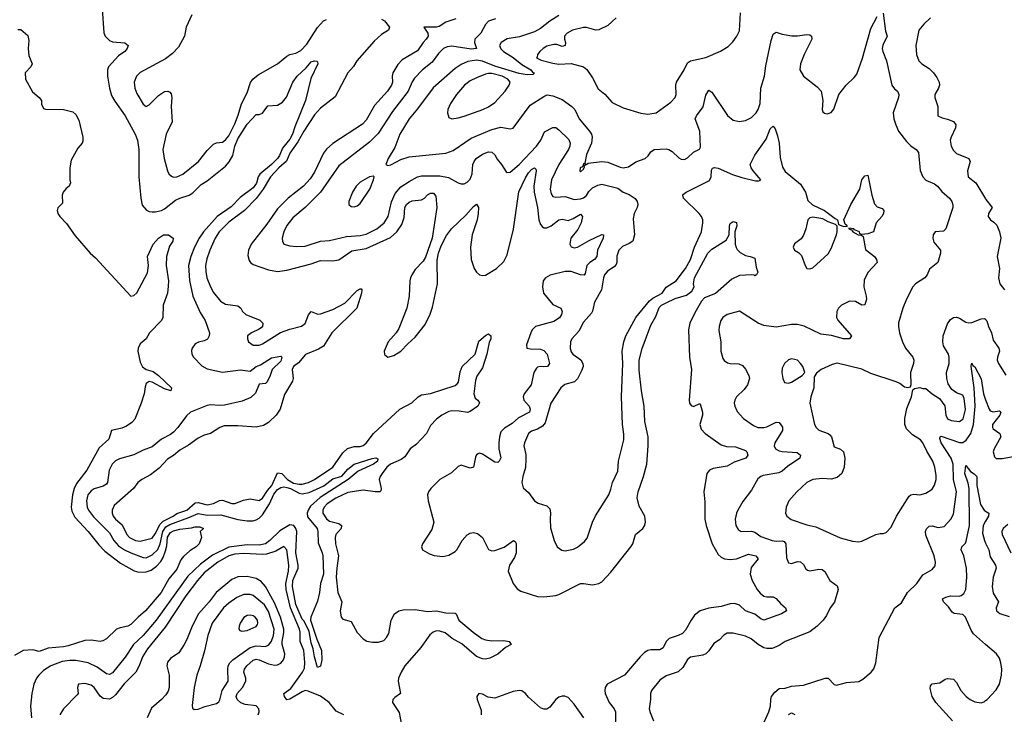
# Model space of a CAD drawing. Header units: inches. Extents: x 1682530 to 1839546, y 640742 to 791647.
# Tile 295 of 656: x 1723683 to 1730122, y 714234 to 718779. Entities that reach past the tile are written whole.
import ezdxf

# ---------------------------------------------------------------- set-up
doc = ezdxf.new("R2010")
doc.units = ezdxf.units.IN
doc.header["$MEASUREMENT"] = 0
doc.layers.add('B7721', color=7, linetype='Continuous')
doc.layers.add('B7731', color=7, linetype='Continuous')

msp = doc.modelspace()

# ---------------------------------------------------------------- linework, layer by layer
at = {"layer": 'B7721', "color": 5}
for points, elevation in [([(1724222.3, 718850), (1724232.4, 718692.4), (1724242.4, 718670), (1724270, 718643.1), (1724290, 718634), (1724370, 718626.3), (1724392.6, 718610), (1724386.3, 718590), (1724370, 718571.2), (1724330, 718542.6), (1724263, 718470), (1724257.1, 718450), (1724256.5, 718410), (1724270.2, 718330), (1724283.5, 718283.5), (1724304.8, 718244.8), (1724372.6, 718150), (1724437.3, 718030), (1724452.9, 717990), (1724463.2, 717930), (1724462.9, 717750), (1724475, 717610), (1724485, 717565), (1724512.1, 717532.1), (1724530, 717523.6), (1724550, 717520.7), (1724570, 717520.7), (1724610, 717530.2), (1724630, 717540.7), (1724702.2, 717597.8), (1724730, 717611.3), (1724791, 717630), (1724815, 717645), (1724870, 717700.7), (1724910, 717724.5), (1725030, 717820.9), (1725052.2, 717847.8), (1725076.2, 717890), (1725090, 717950.2), (1725110, 717999.7), (1725170, 718094.3), (1725230, 718158), (1725250, 718158), (1725270, 718166.8), (1725306.2, 718213.8), (1725370, 718220.3), (1725401.6, 718238.4), (1725428, 718272), (1725470, 718370.6), (1725497.6, 718410), (1725557, 718463), (1725590, 718503.1), (1725610.4, 718510.4), (1725627.1, 718507.1), (1725630, 718502), (1725632.2, 718490), (1725587, 718393), (1725552.1, 718250), (1725482.1, 718077.9), (1725467.8, 718030), (1725450, 717996), (1725401.5, 717938.5), (1725382.3, 717890), (1725368.3, 717870), (1725330.1, 717830), (1725252.9, 717767.1), (1725242.6, 717750), (1725231.2, 717708.8), (1725210, 717678.2), (1725125.7, 717614.3), (1725065.1, 717554.9), (1724973.8, 717490), (1724885.4, 717390), (1724857.7, 717350), (1724826.4, 717290), (1724802.6, 717230), (1724787.1, 717170), (1724792.7, 717072.7), (1724816, 716970), (1724862.7, 716862.7), (1724896.9, 716810), (1724923.5, 716730), (1724922.2, 716710), (1724911.1, 716688.9), (1724890, 716676.5), (1724851.7, 716668.3), (1724830, 716656.8), (1724810.3, 716630), (1724806.3, 716613.7), (1724809, 716590), (1724819.5, 716570), (1724874.7, 716514.7), (1724910, 716494), (1725010, 716471.8), (1725128.2, 716488.2), (1725190, 716478.9), (1725229.7, 716510), (1725258.9, 716521.1), (1725330, 716566), (1725390, 716576.9), (1725398, 716570), (1725390, 716543.8), (1725333.4, 716490), (1725322.2, 716450), (1725301.7, 716410), (1725290, 716397.4), (1725250, 716392.7), (1725225.9, 716334.1), (1725194.1, 716305.9), (1725137.9, 716282.1), (1725022.6, 716257.4), (1724990, 716253.9), (1724930, 716258.5), (1724910, 716253.8), (1724800.3, 716210), (1724773.5, 716186.5), (1724718.3, 716110), (1724690, 716079.2), (1724670, 716063.7), (1724610, 716033.7), (1724550, 715984.5), (1724490, 715962.2), (1724430, 715932.1), (1724334.8, 715905.2), (1724308.8, 715891.2), (1724288.1, 715870), (1724268.8, 715830), (1724256.4, 715750), (1724250, 715738.7), (1724230, 715726.9), (1724170.1, 715709.9), (1724150, 715694.8), (1724128.7, 715670), (1724119.2, 715630), (1724125.3, 715590), (1724133.5, 715570), (1724164.8, 715524.8), (1724270, 715421.2), (1724298.8, 715370), (1724330, 715336.5), (1724369.3, 715309.3), (1724410, 715290.9), (1724490, 715259.9), (1724510, 715257.8), (1724550, 715276.2), (1724587.1, 715312.9), (1724601, 715350), (1724618.8, 715430), (1724639.9, 715460.1), (1724664, 715476), (1724790, 715520.3), (1724850, 715546.4), (1724910, 715536.9), (1724999.1, 715539.1), (1725109.1, 715509.1), (1725170, 715499.3), (1725210, 715499.5), (1725230, 715505.8), (1725250, 715517), (1725270, 715538.2), (1725315.9, 715610), (1725345, 715675), (1725370, 715704.1), (1725390, 715717.6), (1725410, 715721.1), (1725430, 715718.3), (1725454.2, 715710), (1725510, 715679.7), (1725530, 715675.6), (1725576.1, 715683.9), (1725671.5, 715728.5), (1725730, 715774.3), (1725790, 715791.7), (1725830, 715837.4), (1725870, 715870.7), (1725987.4, 715907.4), (1726011.3, 715911.3), (1726025.4, 715905.4), (1726022.6, 715890), (1725996.9, 715870), (1725896.1, 715823.9), (1725831.9, 715770), (1725647.6, 715652.4), (1725585, 715595), (1725568.9, 715570), (1725562.3, 715550), (1725566.2, 715526.2), (1725627.5, 715450), (1725632.9, 715430), (1725635.4, 715355.4), (1725662.1, 715290), (1725666.1, 715270), (1725670.9, 715150), (1725650.1, 715090), (1725643.6, 715030), (1725630, 714974), (1725588, 714870), (1725584.9, 714850), (1725626.1, 714726.1), (1725657.6, 714650), (1725659.5, 714590), (1725650, 714549.3), (1725630, 714540.9), (1725610, 714609), (1725603, 714663), (1725590, 714702), (1725575.7, 714775.7), (1725543.2, 714843.2), (1725530, 714857.1), (1725488.2, 714951.8), (1725466.3, 715070), (1725470.4, 715110), (1725503.9, 715190), (1725505.3, 715210), (1725489.7, 715290), (1725494.6, 715430), (1725489.4, 715450), (1725475, 715470), (1725450, 715474.3), (1725385.3, 715434.7), (1725319.9, 715370), (1725290, 715349.3), (1725250, 715340.7), (1725170, 715341.4), (1725050, 715326.9), (1724944.2, 715275.8), (1724864.8, 715215.2), (1724783.5, 715136.5), (1724574.8, 714850), (1724489.7, 714750.3), (1724426.3, 714690), (1724372.3, 714607.7), (1724290, 714504.5), (1724270, 714494.8), (1724250, 714498.2), (1724190, 714543), (1724130, 714569.9), (1724050, 714584.6), (1724010, 714586.7), (1723961.7, 714578.3), (1723886.7, 714550), (1723839.4, 714520.6), (1723808, 714490), (1723792.3, 714470), (1723776.5, 714430), (1723763.1, 714370), (1723753.2, 714286.8), (1723759.8, 714210)], 460), ([(1724809.2, 718810), (1724771.5, 718730), (1724761.8, 718670), (1724721.6, 718598.4), (1724682.5, 718557.5), (1724637.5, 718522.5), (1724470, 718433.5), (1724447.7, 718410), (1724431.5, 718370), (1724435.2, 718330), (1724450, 718296.3), (1724490, 718226.4), (1724510, 718210.5), (1724530, 718220.4), (1724590, 718281.6), (1724630, 718308), (1724652, 718310), (1724665.2, 718305.2), (1724673.5, 718293.5), (1724678.7, 718270), (1724673.6, 718210), (1724679.7, 718110), (1724640.2, 718030), (1724619.1, 717930), (1724628.3, 717870), (1724649.2, 717789.2), (1724657.6, 717770), (1724674.9, 717754.9), (1724690, 717749.1), (1724710, 717750.2), (1724750, 717768.1), (1724852.9, 717850), (1724910, 717923.2), (1724950, 717964), (1724970, 717973.1), (1725010, 717976.9), (1725030, 717993.2), (1725050, 718018), (1725090, 718097.6), (1725112.9, 718152.9), (1725132.8, 718227.2), (1725170, 718300.2), (1725193.3, 718366.7), (1725208.8, 718390), (1725242.2, 718417.8), (1725369.9, 718490), (1725430, 718539.4), (1725450, 718551.1), (1725490, 718558.8), (1725522.6, 718577.4), (1725560.7, 718619.3), (1725630, 718728.5), (1725670, 718770.1), (1725690, 718779.3)], 480), ([(1727210, 718806.9), (1727150, 718768.6), (1727090, 718720.8), (1727050, 718698.6), (1726952.8, 718667.2), (1726870, 718653), (1726831.3, 718630), (1726820.9, 718610), (1726830, 718586.9), (1726846.9, 718570), (1726910, 718530.7), (1726966, 718486), (1727025.4, 718450), (1727036, 718436), (1727047.4, 718430), (1727039.6, 718420.4), (1727002, 718418), (1726950, 718426.3), (1726790, 718475.2), (1726710, 718507.9), (1726670, 718513.9), (1726614.1, 718505.9), (1726570, 718485.7), (1726530, 718460.2), (1726386.3, 718333.7), (1726284.8, 718195.2), (1726230.2, 718130), (1726170, 718029.7), (1726137.4, 717942.6), (1726093, 717870), (1726078, 717830), (1726090, 717825.5), (1726110, 717828.7), (1726176.5, 717863.5), (1726230, 717880.2), (1726470, 717904.4), (1726517, 717923), (1726636.6, 718003.4), (1726770, 718059.8), (1726830, 718074.7), (1726890, 718064.2), (1726910, 718068.2), (1727021.7, 718218.3), (1727110, 718276), (1727133.3, 718286.7), (1727170, 718281.2), (1727230, 718255.6), (1727294.2, 718210), (1727312.8, 718190), (1727342.3, 718130), (1727410, 718050.2), (1727422.1, 718030), (1727427.2, 718010), (1727422.6, 717970), (1727390, 717897), (1727379.9, 717840.1), (1727370, 717833.2), (1727364, 717816), (1727348.8, 717810), (1727345.5, 717790), (1727350, 717784), (1727370, 717801), (1727376.5, 717816.5), (1727374.6, 717825.4), (1727386, 717830), (1727382, 717838), (1727390, 717831), (1727401.1, 717838.9), (1727489.9, 717850.1), (1727530, 717846), (1727610, 717812.8), (1727630, 717810.2), (1727663.6, 717816.4), (1727711.9, 717848.1), (1727773, 717870), (1727793, 717887), (1727810, 717913.7), (1727831.6, 717928.4), (1727910, 717933.6), (1727929.2, 717929.2), (1727950, 717915.8), (1727993.9, 717873.9), (1728010, 717865.3), (1728030, 717864.2), (1728050, 717874), (1728090, 717911.8), (1728128.3, 717931.7), (1728135.5, 717944.5), (1728132.1, 718050), (1728101.5, 718130), (1728108.7, 718150), (1728151.8, 718208.2), (1728170, 718284), (1728190, 718316.4), (1728210, 718304.2), (1728312.4, 718152.4), (1728350, 718120.2), (1728390, 718112.9), (1728430, 718119.6), (1728470, 718139.6), (1728499.8, 718170), (1728512.7, 718190), (1728526.4, 718230), (1728530.4, 718330), (1728554, 718410), (1728562.5, 718477.5), (1728596.6, 718643.4), (1728610, 718684), (1728630, 718697.1), (1728670, 718683.7), (1728733.3, 718673.3), (1728770, 718671.8), (1728830, 718681.1), (1728850, 718678.4), (1728862, 718670), (1728864.2, 718650), (1728814, 718550), (1728790.3, 718490), (1728784.9, 718450), (1728808, 718410), (1728898.8, 718338.8), (1728923.7, 718310), (1728935.8, 718250), (1728931, 718190), (1728936, 718176), (1728946, 718166), (1728962.8, 718162.8), (1728990, 718171), (1729006.8, 718193.2), (1729041.1, 718290), (1729088.4, 718350), (1729140.4, 718399.6), (1729156.9, 718423.1), (1729193.9, 718526.1), (1729250, 718720.4), (1729290, 718799.1)], 560), ([(1727583.2, 718790), (1727530, 718740.5), (1727470, 718712.2), (1727450, 718710.7), (1727390, 718726.8), (1727370, 718727.7), (1727299.1, 718710), (1727263.1, 718690), (1727246.7, 718670), (1727245.5, 718650), (1727252, 718630), (1727250, 718609.6), (1727230, 718603.5), (1727195.1, 718615.1), (1727175.7, 718615.7), (1727130, 718604.2), (1727105.6, 718590), (1727084.4, 718570), (1727070.3, 718550), (1727067.3, 718532.7), (1727062, 718530), (1727094, 718514), (1727170, 718493.6), (1727210, 718488), (1727290, 718491), (1727370.9, 718470.9), (1727392.5, 718452.5), (1727430, 718397), (1727466.3, 718326.3), (1727510, 718290.2), (1727557.7, 718237.7), (1727630, 718200.9), (1727745.8, 718165.8), (1727790, 718160.2), (1727846, 718170), (1727941.5, 718238.5), (1727969.6, 718270), (1727976, 718290), (1727974.4, 718350), (1727978.9, 718370), (1728028.4, 718450), (1728050, 718495.8), (1728070, 718510.2), (1728170, 718532.2), (1728266.9, 718573.1), (1728317, 718603), (1728347.4, 718632.6), (1728373.3, 718670), (1728390, 718706), (1728397.6, 718822.4)], 580), ([(1729330, 718822), (1729344.5, 718704.5), (1729355.5, 718670), (1729327.1, 718612.9), (1729324, 718590), (1729327.7, 718570), (1729351.4, 718510), (1729387.7, 718350), (1729405.2, 718325.2), (1729423, 718310), (1729431.8, 718290), (1729430, 718269.2), (1729395.8, 718170), (1729400.2, 718130), (1729413.2, 718090), (1729431.3, 718050), (1729481.7, 717981.7), (1729510, 717952.9), (1729544.9, 717930), (1729561.1, 717910), (1729572.3, 717792.3), (1729590.2, 717750.2), (1729610, 717728.9), (1729664.8, 717704.8), (1729684.4, 717690), (1729713.5, 717653.5), (1729764.2, 717610), (1729778, 717590), (1729786.3, 717566.3), (1729784.9, 717550), (1729740.3, 717410), (1729724.2, 717395.8), (1729670.4, 717389.6), (1729656.3, 717370), (1729654.9, 717350), (1729662.3, 717322.3), (1729706, 717270), (1729706, 717250), (1729686.8, 717190), (1729633.4, 717146.6), (1729618.3, 717110), (1729602.6, 717090), (1729540.8, 717050), (1729523.8, 717030), (1729482.3, 716950), (1729457.7, 716890), (1729430, 716794), (1729429.2, 716770), (1729436.2, 716730), (1729455.5, 716670), (1729476.9, 716630), (1729524.2, 716570), (1729530.4, 716550), (1729528.7, 716530), (1729508.4, 716470), (1729511.6, 716388.4), (1729506, 716374), (1729490.9, 716369.1), (1729470, 716374.5), (1729438.5, 716398.5), (1729415.1, 716410), (1729250, 716464.1), (1729190, 716492.4), (1729030, 716532), (1728996.7, 716523.3), (1728924.9, 716490), (1728893.7, 716466.3), (1728878, 716442), (1728875.8, 716370), (1728856.5, 716310), (1728850.3, 716270), (1728882, 716130), (1728892.2, 716110), (1728910, 716093.7), (1728970, 716071.3), (1728981.8, 716061.8), (1728992.9, 716050), (1729010, 715983), (1729050, 715968.7), (1729071.1, 715951.1), (1729079.6, 715910), (1729075.2, 715850), (1729059.2, 715810), (1729030, 715782.9), (1728990, 715773), (1728930, 715776.5), (1728870, 715770.8), (1728830, 715751.3), (1728765.3, 715690), (1728713.7, 715630), (1728696, 715590), (1728692, 715550), (1728699.5, 715530), (1728728.7, 715508.7), (1728830, 715472.9), (1728890, 715459.5), (1729048.8, 715388.8), (1729130, 715367), (1729170, 715362.6), (1729190, 715365.7), (1729282, 715410), (1729310, 715417.1), (1729330, 715416.3), (1729350, 715424), (1729382.3, 715457.7), (1729416.3, 715530), (1729499.2, 715660.8), (1729510, 715670.4), (1729530, 715673.4), (1729570, 715670.3), (1729610, 715679.6), (1729650, 715706.7), (1729666.2, 715733.8), (1729675.8, 715770), (1729676, 715796), (1729667.4, 715850), (1729654.2, 715890), (1729615.6, 715955.6), (1729590, 716009.6), (1729573.7, 716030), (1729522.4, 716062.4), (1729481.8, 716101.8), (1729471.1, 716130), (1729472.6, 716170), (1729485.3, 716234.7), (1729516, 716310), (1729523.1, 716356.9), (1729535.3, 716364.7), (1729570, 716371.3), (1729590, 716364.7), (1729610, 716364.7), (1729651.3, 716330), (1729699.5, 716299.5), (1729732.8, 716252.8), (1729740.7, 716190), (1729750, 716166.3), (1729774.9, 716154.9), (1729830, 716149.4), (1729853.6, 716166.4), (1729868, 716228), (1729860.2, 716300.2), (1729850, 716322), (1729810, 716337.7), (1729779, 716359), (1729755.8, 716395.8), (1729746.6, 716430), (1729743.5, 716470), (1729761.1, 716530), (1729762, 716570), (1729756.9, 716590), (1729725.3, 716645.3), (1729721.1, 716670), (1729722.4, 716710), (1729750.9, 716789.1), (1729770, 716816.2), (1729790, 716829.2), (1729810, 716832.6), (1729830, 716826), (1729870, 716799.6), (1729890, 716794.4), (1729910, 716796.9), (1729970, 716820.2), (1729990, 716823.1), (1729998.2, 716818.2), (1730000, 716816)], 560), ([(1726050, 718782.3), (1726067.8, 718770), (1726100.7, 718730), (1726095.5, 718710), (1726050, 718680.8), (1726002.1, 718637.9), (1725888.8, 718510), (1725866.7, 718473.3), (1725830, 718429.8), (1725747, 718273), (1725650, 718200.5), (1725610, 718155.9), (1725541.1, 718050), (1725501, 717979), (1725450, 717905.6), (1725427, 717853), (1725378.1, 717810), (1725324.2, 717750), (1725275.3, 717670), (1725230.5, 717609.5), (1725152.9, 717530), (1725050, 717454.7), (1724988.2, 717390), (1724961.3, 717350), (1724926.2, 717270), (1724906.1, 717213.9), (1724898.9, 717170), (1724900.1, 717130), (1724907.5, 717090), (1724930.2, 717030), (1724950, 716994), (1724997.4, 716937.4), (1725030, 716916.8), (1725110, 716906.7), (1725130, 716891.7), (1725140.7, 716870), (1725161.5, 716850), (1725253.3, 716813.3), (1725273.2, 716793.2), (1725270, 716768.4), (1725250, 716754), (1725198, 716730), (1725173.4, 716710), (1725173, 716690), (1725179.1, 716670), (1725209.2, 716649.2), (1725249.1, 716649.1), (1725270, 716656.9), (1725388.5, 716731.5), (1725450, 716753.5), (1725526.4, 716773.6), (1725549.4, 716790.6), (1725572.1, 716847.9), (1725590, 716868.9), (1725631.9, 716851.9), (1725650, 716853.7), (1725730, 716882), (1725810, 716924.4), (1725890, 717005.8), (1725910, 717018.3), (1725916.9, 717016.9), (1725921.3, 717010), (1725917.7, 716990), (1725887.1, 716890), (1725724.9, 716730), (1725670, 716643.4), (1725637.4, 716622.6), (1725552.6, 716587.4), (1725505.7, 716534.3), (1725474.7, 716510), (1725466.1, 716490), (1725471.5, 716430), (1725467, 716413), (1725413.9, 716326.1), (1725387.1, 716230), (1725360.2, 716190), (1725310, 716142.7), (1725277.6, 716122.4), (1725230, 716111.4), (1725110, 716120.2), (1725019.5, 716120.5), (1724990.9, 716109.1), (1724930.4, 716070), (1724890, 716061.1), (1724850, 716040.6), (1724786.1, 715993.9), (1724730, 715961.6), (1724690, 715926.6), (1724650, 715903.8), (1724595.4, 715844.6), (1724538.7, 715801.3), (1724481.6, 715770), (1724456.4, 715750), (1724427.9, 715712.1), (1724300.6, 715599.4), (1724287.2, 715570), (1724287.6, 715550), (1724294.5, 715530), (1724309.3, 715510), (1724354.1, 715474.1), (1724384, 715410), (1724402.2, 715390), (1724440.4, 715370), (1724470, 715366.9), (1724550, 715387.1), (1724570, 715414.2), (1724602.7, 715477.3), (1724621.6, 715498.4), (1724686.1, 715530), (1724711.6, 715548.4), (1724775.8, 715570), (1724830, 715616.9), (1724850, 715619.9), (1724910, 715604.7), (1724950, 715613.7), (1724990, 715632.7), (1725010, 715635.2), (1725070, 715612.8), (1725090, 715613.6), (1725146.1, 715633.9), (1725190, 715642.7), (1725250, 715633.4), (1725270, 715647.5), (1725302.9, 715697.1), (1725332.4, 715730), (1725370, 715813.8), (1725396.5, 715810), (1725433.9, 715770), (1725473.1, 715746.9), (1725510, 715738.8), (1725530, 715739.3), (1725571.5, 715750), (1725610, 715770.1), (1725730.2, 715849.8), (1725796.5, 715943.5), (1725826.8, 715973.2), (1725870, 715985.6), (1725910, 715986), (1725930, 715992.9), (1725950, 716007.7), (1725997.7, 716070), (1726169.1, 716230.9), (1726247.5, 716272.5), (1726290, 716311.7), (1726310, 716324), (1726370, 716331.8), (1726530, 716384.6), (1726544.8, 716395.2), (1726552.6, 716407.4), (1726564.7, 716475.3), (1726577.7, 716510), (1726662.3, 716590), (1726685.3, 716674.7), (1726730, 716712.2), (1726750, 716723), (1726764.9, 716710), (1726764.9, 716690), (1726754.4, 716665.6), (1726737.5, 716590), (1726710, 716501), (1726673.3, 716446.7), (1726662.9, 716417.1), (1726652.1, 716330), (1726662.7, 716302.7), (1726678.3, 716290), (1726690.8, 716270.8), (1726678.2, 716250), (1726630, 716213.8), (1726612.2, 716207.8), (1726557.7, 716217.7), (1726510, 716218.2), (1726490, 716214.1), (1726443.2, 716190), (1726410, 716164.3), (1726370, 716124.2), (1726343.9, 716070), (1726279, 716001), (1726236.3, 715970), (1726202.8, 715917.2), (1726178.8, 715901.2), (1726108.9, 715870), (1726085.2, 715850), (1726053.5, 715810), (1726040.4, 715790), (1726034.8, 715770), (1726046.4, 715710), (1726044.5, 715695.5), (1726038, 715690), (1726008.5, 715688.5), (1725930, 715700.8), (1725830, 715685.4), (1725750, 715648.3), (1725693.9, 715610), (1725674.4, 715590), (1725664.6, 715570), (1725665.7, 715550), (1725690, 715513.4), (1725710, 715496.8), (1725770, 715483), (1725788, 715470), (1725785.4, 715450), (1725751.5, 715410), (1725745.4, 715390), (1725749.5, 715350), (1725768.9, 715270), (1725757, 715190), (1725753.5, 715130), (1725763.3, 715030), (1725788.8, 714970), (1725779.8, 714910), (1725786, 714870), (1725796.2, 714856.2), (1725850, 714841.7), (1725890, 714768.5), (1725930, 714727.2), (1725953, 714713), (1725990, 714704.7), (1726030, 714705.6), (1726063.7, 714716.3), (1726082.9, 714737.1), (1726096.7, 714763.3), (1726112.8, 714850), (1726133.6, 714890), (1726162.3, 714910), (1726190, 714917.9), (1726270, 714918.7), (1726350, 714907.1), (1726410, 714911), (1726470, 714898.6), (1726530, 714896), (1726538.4, 714890), (1726554.9, 714850), (1726648, 714770), (1726705.5, 714730), (1726730, 714720.2), (1726770, 714713.4), (1726850, 714717.4), (1726884.7, 714710), (1726898, 714690), (1726861, 714670), (1726810, 714626), (1726758.4, 714601.6), (1726730, 714595.1), (1726710, 714595.8), (1726670, 714611.1), (1726575.5, 714695.5), (1726511.8, 714730), (1726466.1, 714766.1), (1726430, 714777.8), (1726410, 714778.8), (1726388, 714772), (1726366.2, 714753.8), (1726305.9, 714670), (1726202.8, 714550), (1726176.8, 714510), (1726160.7, 714470), (1726158.2, 714450), (1726173.2, 714370), (1726135.6, 714344.4), (1726122.8, 714330), (1726121.1, 714310), (1726164.5, 714244.5), (1726186.1, 714126.1)], 480), ([(1726534.9, 718785.1), (1726470, 718761.9), (1726425.6, 718734.4), (1726409.7, 718730.3), (1726327, 718730), (1726352.1, 718690), (1726353.4, 718670), (1726341.9, 718650), (1726322.1, 718630), (1726284.7, 718575.3), (1726184.9, 718515.1), (1726155.3, 718484.7), (1726123, 718430), (1726118.4, 718410), (1726120.8, 718370), (1726115.3, 718350), (1726088.1, 718311.9), (1726002.8, 718217.2), (1725950, 718120.3), (1725924.5, 718095.5), (1725731.5, 717968.5), (1725688.8, 717931.2), (1725670, 717906), (1725610, 717781), (1725583.8, 717736.2), (1725538.5, 717690), (1725437.8, 717610), (1725370, 717540.2), (1725300, 717440), (1725196.3, 717310), (1725178.5, 717270), (1725174.7, 717234.7), (1725183.6, 717203.6), (1725192.7, 717190), (1725210, 717177.5), (1725310, 717141.7), (1725370, 717131.1), (1725430, 717138.9), (1725590, 717181.6), (1725650, 717203.6), (1725730, 717200.4), (1725770, 717207.9), (1725854.8, 717265.2), (1725950, 717282.4), (1726107.3, 717352.7), (1726148.9, 717391.1), (1726182.2, 717437.8), (1726196.7, 717483.3), (1726201.9, 717550), (1726213.4, 717570), (1726230, 717585), (1726250, 717593.6), (1726310, 717599.2), (1726329.9, 717610.1), (1726350, 717632.1), (1726370, 717644.1), (1726390, 717642.6), (1726404.8, 717624.8), (1726410.7, 717549.3), (1726380.2, 717350), (1726336.3, 717223.7), (1726321, 717199), (1726270, 717143.1), (1726247, 717110), (1726238.8, 717090), (1726234, 717070), (1726230.3, 716970), (1726215.3, 716890), (1726162.3, 716757.7), (1726144.9, 716730), (1726093.4, 716670), (1726067.7, 716610), (1726068, 716588), (1726091, 716571), (1726130, 716582), (1726175.1, 716610), (1726221.5, 716658.5), (1726270, 716700.5), (1726335.2, 716784.8), (1726367.5, 716852.5), (1726382.2, 716897.8), (1726415.4, 717050), (1726413.9, 717206.1), (1726422, 717250), (1726440.3, 717299.7), (1726474.4, 717365.6), (1726506.6, 717410), (1726600.4, 717499.6), (1726650, 717556.9), (1726670, 717572.2), (1726684.2, 717550), (1726682.3, 717510), (1726675.1, 717470), (1726642.7, 717370), (1726630.2, 717290), (1726635.2, 717210), (1726655.3, 717150), (1726670, 717125.5), (1726690, 717108.4), (1726710, 717103.7), (1726730, 717107.6), (1726802.4, 717150), (1726850, 717196.4), (1726870, 717240.7), (1726912.7, 717407.3), (1726947.9, 717652.1), (1726990, 717743.5), (1727010, 717777.4), (1727030, 717797.4), (1727050, 717808.5), (1727059.5, 717799.5), (1727061.3, 717790), (1727045.1, 717690), (1727046.6, 717650), (1727068.4, 717550), (1727078.7, 717470), (1727090, 717438), (1727103.2, 717423.2), (1727110, 717417.6), (1727130, 717416.3), (1727159.3, 717430), (1727210, 717469.3), (1727230, 717473), (1727270, 717464.2), (1727302.8, 717477.2), (1727350, 717506.3), (1727363.6, 717490), (1727355.1, 717450), (1727334.3, 717405.7), (1727288.4, 717350), (1727280.6, 717310), (1727290, 717292), (1727310, 717286.3), (1727330, 717289.6), (1727406.9, 717333.1), (1727490, 717372.3), (1727501, 717370), (1727498.2, 717350), (1727460.8, 717270), (1727457.4, 717230), (1727441.2, 717210), (1727410.6, 717189.4), (1727391.9, 717170), (1727381.7, 717118.3), (1727373.8, 717106.2), (1727350, 717108.7), (1727290, 717129.9), (1727250, 717129.9), (1727152.4, 717107.6), (1727122.3, 717090), (1727107.1, 717070), (1727101.2, 717030), (1727109.1, 716990), (1727170, 716915.2), (1727222.7, 716890), (1727230.1, 716870.1), (1727226, 716850), (1727212.6, 716827.4), (1727175.8, 716804.2), (1727055.8, 716770), (1727035.2, 716750), (1727024.9, 716730), (1726997.4, 716650), (1727000.5, 716630), (1727023.9, 716623.9), (1727090, 716623.3), (1727110, 716615), (1727133.1, 716590), (1727148, 716530), (1727135.5, 716510), (1727110, 716506.9), (1727090, 716509.8), (1727070, 716505.1), (1727062.5, 716497.5), (1727046.4, 716470), (1727027.4, 716390), (1726981.4, 716330), (1726975.8, 716310), (1726980.9, 716290), (1727014.7, 716250), (1727022.5, 716230), (1727016.3, 716210), (1726946, 716174), (1726903.1, 716136.9), (1726853.4, 716106.6), (1726830, 716081.7), (1726820.6, 716050), (1726815.8, 716010), (1726816.4, 715970), (1726829.3, 715910.7), (1726819.7, 715890), (1726810, 715881.2), (1726790, 715883.2), (1726710, 715935.5), (1726690, 715941.7), (1726681.6, 715938.4), (1726670, 715931.5), (1726664, 715916), (1726650, 715849.7), (1726630, 715844.8), (1726570, 715863.5), (1726550, 715854.3), (1726507, 715813), (1726430, 715769.7), (1726371.7, 715710), (1726356.9, 715690), (1726349.1, 715670), (1726353.4, 715630), (1726391.8, 715490), (1726378, 715442), (1726317.3, 715350), (1726311, 715330), (1726318, 715310), (1726363.4, 715283.4), (1726393.2, 715273.2), (1726450, 715266.4), (1726490, 715274), (1726530, 715298), (1726541.1, 715310), (1726576.4, 715370), (1726610, 715407.9), (1726630, 715419.7), (1726650, 715424.2), (1726676.8, 715416.8), (1726710.8, 715390.8), (1726750, 715312.7), (1726770, 715302.8), (1726790, 715305.5), (1726852.3, 715327.7), (1726911.5, 715371.5), (1726923.6, 715363.6), (1726930.8, 715350.8), (1726929.4, 715290), (1726919.9, 715260.1), (1726886.5, 715210), (1726878.3, 715170), (1726910.4, 715090), (1726935.6, 715055.6), (1726960, 715040), (1727070, 715003.6), (1727110, 715002.2), (1727188.7, 715011.3), (1727210, 715018.3), (1727350, 715088.5), (1727370, 715090.2), (1727430, 715080.2), (1727470, 715090.2), (1727490, 715100.2), (1727550, 715162.8), (1727680.4, 715330), (1727693.7, 715350), (1727711.3, 715410), (1727758.7, 715450), (1727770, 715467.7), (1727774.8, 715490), (1727770.8, 715530), (1727735.3, 715595.3), (1727721.4, 715650), (1727727.7, 715690), (1727763.2, 715790), (1727783.6, 715870), (1727793.5, 715990), (1727793.4, 716050), (1727770.4, 716150), (1727767.5, 716250), (1727749.3, 716350), (1727734.4, 716485.6), (1727734, 716550), (1727753.4, 716626.6), (1727810, 716780.3), (1727843.7, 716836.3), (1727865.2, 716894.8), (1727880.1, 716910), (1727910, 716926.9), (1727970, 716954.3), (1728044.1, 716975.9), (1728078.6, 717001.4), (1728093.2, 717030), (1728089.1, 717050), (1728096.6, 717090), (1728183.8, 717250), (1728210, 717277.5), (1728304.3, 717335.7), (1728323.4, 717370), (1728324.2, 717430), (1728330, 717446), (1728350, 717457.1), (1728370, 717452.2), (1728372.8, 717430), (1728360.4, 717390), (1728362.4, 717310), (1728368.9, 717288.9), (1728375.2, 717275.2), (1728394.8, 717254.8), (1728430, 717236.6), (1728461, 717230), (1728490, 717217.1), (1728498.8, 717158.8), (1728510, 717126), (1728502, 717110), (1728490, 717102), (1728486.6, 717106.6), (1728468.5, 717108.5), (1728390, 717105), (1728339.8, 717080.2), (1728232.9, 716987.1), (1728161, 716959), (1728142.3, 716937.7), (1728098.5, 716861.5), (1728066.1, 716793.9), (1728057.1, 716750), (1728062.7, 716570), (1728077.1, 716490), (1728060.5, 716290), (1728063.8, 716270), (1728073.6, 716253.6), (1728090, 716248.3), (1728130, 716268.2), (1728136, 716256), (1728148.7, 716210), (1728149.4, 716190), (1728130.2, 716130), (1728140.1, 716100.1), (1728164.9, 716070), (1728270, 715995.9), (1728305.7, 715985.7), (1728363.8, 715983.8), (1728430, 715960.3), (1728438.9, 715950), (1728444.2, 715930), (1728432.7, 715910), (1728356.5, 715883.5), (1728310, 715857.7), (1728217.7, 715842.3), (1728193.7, 715830), (1728177.4, 715810), (1728156.9, 715690), (1728163.8, 715623.8), (1728163.4, 715510), (1728171.4, 715470), (1728210.9, 715350), (1728250, 715279.2), (1728270, 715261.4), (1728291.8, 715251.8), (1728330, 715246.7), (1728370, 715250.1), (1728450, 715280.8), (1728497.6, 715270), (1728513.1, 715250), (1728466.6, 715193.4), (1728460.2, 715150), (1728474.2, 715110), (1728506, 715050), (1728525.4, 715025.4), (1728550, 715007.3), (1728570, 715001.2), (1728610, 715001.6), (1728630, 714991.8), (1728658.1, 714958.1), (1728690.4, 714930), (1728697.3, 714910), (1728665.5, 714890), (1728550, 714849.1), (1728530, 714857.9), (1728490, 714888.7), (1728430.3, 714910.3), (1728390, 714946.9), (1728358.4, 714958.4), (1728330, 714956.4), (1728270, 714938.1), (1728190, 714928.2), (1728134, 714910), (1728097.1, 714882.9), (1728073.7, 714850), (1728036.9, 714783.1), (1728016.8, 714763.2), (1727990, 714749), (1727930, 714729.8), (1727911.3, 714710), (1727891.2, 714668.8), (1727870, 714654.4), (1727810, 714656.5), (1727790, 714650.6), (1727770, 714637.3), (1727740.7, 714610), (1727638, 714490), (1727524.9, 714430), (1727511.7, 714408.3), (1727508.8, 714390), (1727512.9, 714370), (1727539, 714310), (1727570.3, 714270), (1727578.9, 714250), (1727580.5, 714170)], 520), ([(1726795.1, 718784.9), (1726750, 718768.3), (1726730, 718748), (1726698.9, 718690), (1726658.9, 718650), (1726656.8, 718630), (1726670.2, 718589.8), (1726634.7, 718585.3), (1726510, 718604.8), (1726478.9, 718601.1), (1726454.9, 718590), (1726422.3, 718557.7), (1726380, 718500), (1726316.9, 718450), (1726264.3, 718395.7), (1726249, 718371), (1726223, 718310), (1726122, 718178), (1726026.7, 718033.3), (1725970, 717976.8), (1725770, 717821.8), (1725650.1, 717649.9), (1725550.1, 717549.9), (1725470, 717482.8), (1725430, 717431), (1725410.2, 717390), (1725400.2, 717350), (1725400.9, 717330), (1725410.2, 717310.2), (1725450, 717297.8), (1725493.6, 717293.6), (1725550, 717296.6), (1725650, 717328.7), (1725710, 717334.5), (1725820.8, 717359.2), (1725910, 717366.1), (1725950, 717376.1), (1726018.9, 717410), (1726067.4, 717450), (1726093.2, 717490), (1726113.6, 717586.4), (1726139.7, 717640.3), (1726174.6, 717685.4), (1726230, 717720.2), (1726285.1, 717750), (1726310, 717757.5), (1726430, 717756.6), (1726487, 717747), (1726551.7, 717711.7), (1726570, 717704.7), (1726590, 717705.4), (1726610, 717715), (1726630, 717736), (1726641.4, 717770), (1726647.5, 717830), (1726654.7, 717850), (1726669.1, 717870), (1726710, 717897.7), (1726750, 717912.9), (1726771.3, 717911.3), (1726790, 717894.3), (1726805.3, 717865.3), (1726834.7, 717830), (1726863.6, 717783.6), (1726870, 717778.4), (1726890, 717780.9), (1726950, 717830.1), (1727062.4, 717950), (1727091.3, 717990), (1727115.3, 718044.7), (1727170, 718072.9), (1727190, 718072.9), (1727210, 718058.9), (1727273.6, 717993.6), (1727283.8, 717970), (1727281.7, 717950), (1727272.5, 717930), (1727209, 717830), (1727161.7, 717730), (1727152.6, 717670), (1727159, 717639), (1727170, 717622.3), (1727190, 717618.2), (1727250, 717621.6), (1727310, 717602.5), (1727350, 717606.8), (1727370, 717613.9), (1727390, 717628.1), (1727405.9, 717654.1), (1727430, 717678.9), (1727463.7, 717696.3), (1727490, 717702), (1727595.8, 717675.8), (1727630, 717649.1), (1727670, 717634.2), (1727708.7, 717608.7), (1727721.6, 717590), (1727725.8, 717570), (1727722, 717550), (1727702.6, 717510), (1727695.1, 717475.1), (1727702.8, 717370), (1727692.2, 717330), (1727670, 717314.4), (1727626.1, 717293.9), (1727602.3, 717270), (1727587.8, 717232.2), (1727589, 717190), (1727583.3, 717176.7), (1727570, 717162.1), (1727526.3, 717133.7), (1727507.8, 717110), (1727500.5, 717090), (1727487.4, 717010), (1727442.3, 716930), (1727429.4, 716870.6), (1727422.7, 716857.3), (1727370, 716799.7), (1727338.7, 716741.3), (1727293.7, 716690), (1727285.3, 716670), (1727283.1, 716630), (1727290, 716605.5), (1727299.5, 716590), (1727351.9, 716551.9), (1727366.8, 716530), (1727367.4, 716510), (1727358, 716482), (1727331.1, 716428.9), (1727311.2, 716408.8), (1727247.9, 716392.1), (1727221.1, 716370), (1727157.4, 716270), (1727120, 716140), (1727101.6, 716118.4), (1727070, 716099.7), (1727030, 716086), (1727010.8, 716070), (1726984, 716010), (1726980.7, 715990), (1726993, 715933), (1726994.2, 715905.8), (1726990, 715848), (1726972.7, 715790), (1726968, 715750), (1726975.9, 715715.9), (1727010, 715684), (1727050.7, 715630), (1727074.6, 715614.6), (1727130, 715597.6), (1727150, 715577.3), (1727155.3, 715550), (1727152, 715510), (1727154.6, 715454.6), (1727178, 715370), (1727197.3, 715330), (1727227.5, 715307.5), (1727250, 715302.4), (1727304.9, 715315.1), (1727330, 715328.2), (1727376.1, 715363.9), (1727394.5, 715385.5), (1727428.2, 715490), (1727448.8, 715531.2), (1727535.1, 715670), (1727550, 715706), (1727558.9, 715750), (1727594.5, 715825.5), (1727598.3, 715890), (1727633.3, 716030), (1727633.4, 716066.6), (1727625, 716130), (1727619.4, 716310), (1727627.7, 716530), (1727623.4, 716610), (1727633.6, 716670), (1727647.4, 716710), (1727713.1, 716830), (1727801.5, 716938.5), (1727823.2, 716956.8), (1727884.1, 716990), (1727911.6, 717028.4), (1727977.2, 717070), (1728038.2, 717150), (1728069.8, 717210), (1728095.1, 717290), (1728141.8, 717390), (1728151.4, 717450), (1728150.6, 717470), (1728142, 717490), (1728127, 717510), (1728024.4, 717610), (1728019.7, 717630), (1728024.1, 717635.9), (1728042, 717650), (1728194.1, 717725.9), (1728205, 717750), (1728206.4, 717793.6), (1728213.2, 717806.8), (1728227.7, 717812.3), (1728250, 717807), (1728344.9, 717764.9), (1728405.7, 717745.7), (1728495.1, 717724.9), (1728516.5, 717723.5), (1728529.4, 717730), (1728478.8, 717790), (1728466.4, 717810), (1728461.1, 717830), (1728490, 717893), (1728564.2, 717995.8), (1728590, 718064), (1728610, 718082.8), (1728624.4, 718064.4), (1728639, 718019), (1728650.2, 717970), (1728656.1, 717876.1), (1728672.7, 717812.7), (1728690, 717784.9), (1728790, 717702.8), (1728822.4, 717650), (1728836.5, 717596.5), (1728866.8, 717566.8), (1728946.8, 717530), (1729016.9, 717476.9), (1729032, 717470), (1729038, 717438), (1729066.8, 717426.8), (1729095.3, 717424.7), (1729095.3, 717430), (1729081.2, 717441.2), (1729073.2, 717470), (1729118.9, 717570), (1729176.9, 717670), (1729189.8, 717730.2), (1729210, 717757.3), (1729230, 717762), (1729254.9, 717630), (1729272.7, 717572.7), (1729290, 717554), (1729322.4, 717542.4), (1729334.9, 717530), (1729332.2, 717510), (1729320.4, 717490), (1729284.9, 717450), (1729266.8, 717390), (1729230, 717376.8), (1729190, 717372.3), (1729176.4, 717376.4), (1729176.2, 717390), (1729142.7, 717402.7), (1729139, 717410), (1729104.7, 717415.3), (1729104.7, 717410), (1729124, 717404), (1729131, 717390), (1729166, 717370), (1729188.5, 717368.5), (1729199.5, 717359.5), (1729215.2, 717275.2), (1729273, 717230), (1729287.3, 717210), (1729290.6, 717190), (1729230, 717124), (1729205.9, 717074.1), (1729203.9, 717030), (1729219.7, 716970), (1729220.7, 716950), (1729210, 716912.3), (1729190, 716909.7), (1729150, 716933.8), (1729110, 716937.8), (1729058.3, 716910), (1729037.3, 716890), (1729026.9, 716870), (1729025.2, 716830), (1729032.8, 716812.8), (1729122, 716710), (1729110.8, 716690), (1729070, 716691.2), (1728991.9, 716711.9), (1728921.3, 716721.3), (1728812.6, 716772.6), (1728770, 716784.3), (1728730, 716784.1), (1728630, 716766.2), (1728550, 716777.7), (1728513.1, 716793.1), (1728390, 716871.6), (1728310, 716849.7), (1728280.4, 716830), (1728268.7, 716810), (1728258, 716770), (1728255.8, 716744.2), (1728269.2, 716670), (1728269.3, 716609.3), (1728281.7, 716561.7), (1728290, 716548.9), (1728312.9, 716532.9), (1728330, 716528.4), (1728386.8, 716526.8), (1728410, 716516.1), (1728430, 716492.4), (1728451.3, 716450), (1728455.2, 716430), (1728442.3, 716390), (1728421, 716359), (1728370.3, 716310), (1728358.9, 716290), (1728356, 716270), (1728359.5, 716250), (1728374.5, 716214.5), (1728417.1, 716170), (1728482.9, 716122.9), (1728510, 716110.2), (1728550, 716110.2), (1728570, 716115.5), (1728630, 716146), (1728650, 716143.1), (1728672.4, 716112.4), (1728671.2, 716091.2), (1728621.1, 716010), (1728616.9, 715990), (1728626.3, 715970), (1728650, 715958), (1728670, 715953.9), (1728767.6, 715947.6), (1728790.2, 715930), (1728785.2, 715910), (1728705.2, 715854.8), (1728670, 715823.8), (1728646.9, 715813.1), (1728544.7, 715795.3), (1728530.2, 715789.8), (1728510, 715773.6), (1728470, 715699.5), (1728413.3, 715626.7), (1728379.6, 715570), (1728370.3, 715550), (1728362.3, 715510), (1728367.4, 715470), (1728382, 715442), (1728401, 715430), (1728470, 715431.8), (1728490, 715424.3), (1728530, 715396.5), (1728603.8, 715370), (1728630, 715365.6), (1728670, 715369.2), (1728683.5, 715363.5), (1728692.7, 715350), (1728697, 715257), (1728710, 715223.8), (1728730, 715220.9), (1728770, 715232.7), (1728790, 715231.8), (1728810, 715212.7), (1728825.2, 715185.2), (1728836.2, 715176.2), (1728850, 715173.1), (1728910, 715183.9), (1728930, 715180.8), (1728947.7, 715167.7), (1728981.1, 715110), (1729030, 715074), (1729035.2, 715050), (1729011.6, 714968.4), (1728983.1, 714930), (1728959.2, 714880.8), (1728937.3, 714850), (1728899, 714810), (1728850, 714774.2), (1728690, 714711), (1728650, 714683.1), (1728604.6, 714664.6), (1728570, 714663.1), (1728550, 714668.7), (1728513, 714690), (1728466.8, 714726.8), (1728430, 714745.3), (1728350, 714764.8), (1728310, 714764.4), (1728288.4, 714751.6), (1728258.9, 714721.1), (1728223.4, 714696.6), (1728190, 714649.7), (1728170, 714629.8), (1728150, 714620.9), (1728070, 714606.4), (1728050, 714591.2), (1728019.4, 714540.6), (1727990, 714512.1), (1727910, 714484.8), (1727870, 714457.4), (1727814.9, 714390), (1727808.8, 714370), (1727808.9, 714330), (1727799.7, 714270), (1727805.2, 714245.2), (1727829, 714190)], 540), ([(1729640.2, 718790), (1729594.9, 718750), (1729562.6, 718710), (1729544.2, 718610), (1729547.2, 718550), (1729563.7, 718510), (1729583.1, 718490), (1729630, 718459), (1729659.5, 718430), (1729681, 718401), (1729696, 718370), (1729698, 718350), (1729691.8, 718330), (1729668.7, 718288.7), (1729668.7, 718270), (1729688.4, 718210), (1729687.7, 718150), (1729715.6, 718135.6), (1729750, 718128), (1729790, 718111.6), (1729805.7, 718090), (1729804, 718070), (1729774, 718010), (1729769.1, 717990), (1729774, 717950), (1729790, 717923), (1729810, 717903.1), (1729890.3, 717870), (1729898.9, 717850), (1729881.8, 717790), (1729886.5, 717750), (1729936.4, 717710), (1730000, 717606.6)], 580), ([(1723670, 718714), (1723690, 718714), (1723735.3, 718675.3), (1723742, 718642), (1723739.5, 718590), (1723743.4, 718543.4), (1723765.5, 718490), (1723754.9, 718470), (1723718, 718430), (1723722, 718390), (1723767.5, 718307.5), (1723811.3, 718270), (1723824.7, 718250), (1723825.4, 718225.4), (1723838, 718198), (1723852.7, 718192.7), (1723968.9, 718191.1), (1724030, 718176), (1724050, 718158), (1724070, 718122), (1724095.2, 718010), (1724096.2, 717983.8), (1724092.7, 717970), (1724063.2, 717936.8), (1724020, 717860), (1724010.2, 717810), (1724011.1, 717731.1), (1724016, 717710), (1724006.7, 717690), (1723986.1, 717673.9), (1723967.6, 717650), (1723961.3, 717630), (1723962.4, 717577.6), (1723932.9, 717547.1), (1723927.7, 717530), (1723932.9, 717510), (1723946.3, 717490), (1723990, 717444.6), (1724045.3, 717365.3), (1724144.6, 717250), (1724179.6, 717219.6), (1724410, 716970.2), (1724430, 716973.7), (1724448.9, 716991.1), (1724518.3, 717121.7), (1724526, 717170), (1724517.9, 717230), (1724555.1, 717310), (1724589.8, 717350), (1724623.7, 717370), (1724656, 717370), (1724687.7, 717350), (1724683.8, 717330), (1724663.4, 717296.6), (1724643, 717230), (1724640.9, 717170), (1724656.5, 717070), (1724655.1, 717035.1), (1724649, 716990), (1724621.3, 716910), (1724618.4, 716830), (1724610, 716809.5), (1724533, 716730), (1724510.6, 716690), (1724470, 716658), (1724457.5, 716630), (1724455.6, 716610), (1724470, 716538), (1724487, 716507), (1724510, 716490.2), (1724556.2, 716476.2), (1724590.5, 716450.5), (1724675.3, 716370), (1724670.6, 716350), (1724630, 716363.5), (1724550, 716406.8), (1724530, 716410.5), (1724510, 716398.5), (1724502.8, 716377.2), (1724497.4, 716330), (1724478.5, 716270), (1724436, 716164), (1724416.6, 716143.4), (1724381.7, 716118.3), (1724350, 716105.4), (1724284.6, 716090), (1724265.2, 716034.8), (1724203.8, 715976.2), (1724121.3, 715830), (1724055.4, 715744.6), (1724039.8, 715710), (1724029.5, 715670), (1724020.4, 715590), (1724023.3, 715563.3), (1724044.4, 715524.4), (1724131.9, 715430), (1724201.7, 715341.7), (1724240.6, 715300.6), (1724341.6, 715221.6), (1724431.8, 715171.8), (1724462.8, 715162.8), (1724510, 715165), (1724542.5, 715177.5), (1724577.3, 715202.7), (1724606.4, 715233.6), (1724621.5, 715258.5), (1724636.8, 715303.2), (1724644.6, 715335.4), (1724650, 715392.7), (1724670, 715423.2), (1724690, 715433.5), (1724730, 715444.1), (1724807.2, 715452.8), (1724830, 715460.4), (1724860.7, 715460.7), (1724884.7, 715450), (1724862.8, 715430), (1724871, 715390), (1724856.3, 715350), (1724837.3, 715330), (1724795.8, 715304.2), (1724753.9, 715266.1), (1724736.3, 715243.7), (1724710, 715183.9), (1724659.5, 715120.5), (1724609.4, 715030), (1724506.3, 714910), (1724457.1, 714870), (1724410, 714820.9), (1724390, 714811.1), (1724340, 714800), (1724316.4, 714790), (1724250, 714727.1), (1724226.3, 714713.7), (1724210, 714709.8), (1724150, 714718.6), (1724110, 714717.5), (1723999.1, 714680.9), (1723970, 714674.7), (1723870, 714667.2), (1723810, 714644.7), (1723770, 714654.5), (1723704.9, 714650), (1723650, 714617.8)], 440), ([(1728541.2, 714158.8), (1728582.8, 714250), (1728593.7, 714286.3), (1728595, 714330), (1728600.5, 714350), (1728621, 714379), (1728650, 714402), (1728690, 714405.4), (1728730, 714416.9), (1728810, 714423.6), (1728950, 714470.3), (1728970.6, 714470), (1729008.7, 714428.7), (1729024.7, 714424.7), (1729090, 714441.7), (1729170, 714448.7), (1729196.6, 714463.4), (1729251.1, 714508.9), (1729269.7, 714530.3), (1729283, 714570), (1729304.2, 714735.8), (1729406.6, 714930), (1729450, 714962), (1729489.8, 715030.2), (1729550, 715088.5), (1729590, 715145.3), (1729650, 715182), (1729670, 715204.9), (1729672.9, 715230), (1729663.9, 715270), (1729610, 715406), (1729607.4, 715430), (1729612.9, 715447.1), (1729630, 715464.2), (1729650, 715466), (1729690, 715456.9), (1729730, 715462.7), (1729772.8, 715510), (1729790, 715543), (1729808.6, 715690), (1729789, 715770), (1729787.1, 715870), (1729774.5, 715910), (1729709.4, 716010), (1729700.7, 716039.3), (1729702.9, 716050), (1729710, 716052.4), (1729830, 716011.7), (1729850, 716011.3), (1729873.4, 716026.6), (1729902.6, 716070), (1729921, 716130), (1729931.7, 716250), (1729925.9, 716370), (1729906.6, 716493.4), (1729905.4, 716514.6), (1729910, 716530.6), (1729916.5, 716516.5), (1729930, 716507.2), (1729970, 716428.7), (1729985.9, 716330), (1730000, 716291.7)], 540), ([(1730000, 714691.4), (1729920.7, 714760.7), (1729904.8, 714784.8), (1729867.7, 714870), (1729850, 714886.8), (1729793.6, 714893.6), (1729781.1, 714901.1), (1729756.9, 714936.9), (1729723.5, 714970), (1729718.7, 714990), (1729739.1, 715000.9), (1729770, 715008.6), (1729826.1, 715006.1), (1729840.5, 715010), (1729856.8, 715023.2), (1729869.9, 715050.1), (1729876.7, 715130), (1729875.7, 715190), (1729858.3, 715270), (1729840.3, 715310), (1729844.2, 715330), (1729867.6, 715352.4), (1729873.4, 715366.6), (1729893.7, 715470), (1729892.2, 715710), (1729885.4, 715745.4), (1729864.1, 715810), (1729870, 715861), (1729901.8, 715821.8), (1729926.2, 715806.2), (1729941.5, 715790), (1729942.6, 715730), (1729967.2, 715607.2), (1729990, 715569.1), (1730000, 715562.8)], 520), ([(1730000, 715496.5), (1729984.8, 715470), (1729978.6, 715418.6), (1729992.4, 715370), (1730000, 715353.8)], 520), ([(1725802.6, 714230), (1725753.8, 714253.8), (1725707.7, 714310), (1725650, 714352.1), (1725570, 714384.8), (1725550, 714388.3), (1725530, 714381.3), (1725450, 714331.6), (1725430, 714328.9), (1725415.8, 714350), (1725411.3, 714370), (1725456.5, 714403.5), (1725533.4, 714510), (1725545, 714535), (1725548.1, 714571.9), (1725542.4, 714650), (1725516.7, 714710), (1725517.4, 714770), (1725512.9, 714790), (1725455.2, 714930), (1725424.7, 715050), (1725423.2, 715090), (1725440.4, 715170), (1725444, 715210), (1725429.1, 715309.1), (1725410, 715331.7), (1725358.4, 715301.6), (1725297.6, 715282.4), (1725270, 715279.9), (1725150, 715286.2), (1725090, 715280.5), (1725051.1, 715270), (1724978.1, 715230), (1724890, 715158.5), (1724845, 715110), (1724770, 715009.3), (1724635.5, 714804.5), (1724518.1, 714661.9), (1724486.3, 714610), (1724463.6, 714550), (1724442.2, 714510), (1724366.1, 714433.9), (1724310, 714360.7), (1724290, 714343.5), (1724270, 714333.6), (1724230, 714336.2), (1724210, 714352.9), (1724170, 714408.7), (1724150, 714424.4), (1724110, 714436.2), (1724067.3, 714430), (1724062, 714410), (1724064.6, 714370), (1724059.7, 714360.3), (1723970, 714269.6), (1723945.5, 714230)], 480), ([(1725243.2, 714230), (1725249.9, 714250), (1725248, 714270), (1725228.7, 714288.7), (1725157, 714297), (1725130, 714308.4), (1725106.2, 714330), (1725099.4, 714350), (1725106.2, 714370), (1725139.9, 714410), (1725161.5, 714450), (1725161.8, 714470), (1725149.9, 714510), (1725153.2, 714530), (1725168.9, 714551.1), (1725210, 714588.2), (1725230, 714594.5), (1725250, 714591), (1725310, 714563.1), (1725350, 714554.8), (1725370, 714558), (1725390, 714568.8), (1725408.1, 714590), (1725415.8, 714610), (1725416.3, 714630), (1725398.7, 714690), (1725398.6, 714710), (1725411.5, 714768.5), (1725410.5, 714790), (1725388.7, 714868.7), (1725350, 714963.4), (1725290, 715069), (1725262.1, 715102.1), (1725230, 715123.2), (1725170, 715134.9), (1725110, 715132.5), (1725070, 715116.6), (1724967.7, 715030), (1724922.3, 714970), (1724852.3, 714890), (1724810.6, 714810), (1724777.2, 714722.8), (1724759.5, 714690), (1724723.5, 714636.5), (1724670, 714599.8), (1724650, 714574.5), (1724644.7, 714550), (1724660.5, 714490), (1724659.8, 714410), (1724654.1, 714385.9), (1724639, 714361), (1724610.1, 714329.9), (1724545.5, 714274.5), (1724517.4, 714210)], 520), ([(1729783.9, 714190), (1729673.7, 714310), (1729650.8, 714350), (1729636.9, 714403.1), (1729640.1, 714419.9), (1729650, 714433), (1729700.9, 714439.1), (1729735.6, 714464.4), (1729750, 714468.4), (1729790, 714464.2), (1729810, 714442.4), (1729839, 714390), (1729872.8, 714350), (1729899.7, 714330), (1729930, 714315.1), (1729970.6, 714309.4), (1729990, 714315.8), (1730000, 714323)], 520), ([(1727372.7, 714210), (1727310, 714299), (1727270, 714344.2), (1727248.3, 714351.7), (1727230, 714351.8), (1727210, 714344.8), (1727190, 714329.8), (1727150, 714281.2), (1727130, 714268.2), (1727110, 714266.5), (1727090, 714276.2), (1727010, 714344.8), (1726990, 714370.7), (1726967.1, 714387.1), (1726949.9, 714389.9), (1726910, 714382.4), (1726790, 714339.2), (1726745.9, 714345.9), (1726710, 714366), (1726686.8, 714370), (1726673, 714350), (1726674.4, 714330), (1726700, 714260), (1726701.2, 714230)], 520), ([(1728710, 714231.5), (1728730, 714242.3), (1728753.4, 714233.4)], 520)]:
    msp.add_lwpolyline(points, dxfattribs=dict(at, elevation=elevation))
for points, elevation in [([(1726750, 718426.8), (1726730, 718422.9), (1726670, 718398.2), (1726630, 718377.5), (1726591.2, 718350), (1726539.7, 718290), (1726499.6, 718230), (1726482.7, 718190), (1726481.1, 718170), (1726490, 718138.8), (1726510, 718130.4), (1726550, 718135.6), (1726590, 718148.1), (1726711.8, 718190), (1726750, 718208.2), (1726790, 718236.1), (1726857.3, 718310), (1726885.1, 718350), (1726889.7, 718370), (1726875, 718390), (1726839.2, 718410), (1726770, 718426.6)], 580), ([(1725995.5, 717755.5), (1725970, 717749.3), (1725910, 717714.7), (1725883.7, 717690), (1725859.3, 717650), (1725834.8, 717590), (1725836, 717570), (1725850, 717556), (1725870, 717554.8), (1725890, 717560.7), (1725910, 717574.8), (1725972.6, 717670), (1725998, 717730), (1726002, 717750)], 560), ([(1728870, 717485.4), (1728850, 717481.6), (1728837.1, 717470), (1728824.2, 717410), (1728810, 717369.2), (1728794.3, 717345.7), (1728750, 717311.8), (1728740.4, 717290), (1728750.8, 717270), (1728776.3, 717256.3), (1728796.2, 717236.2), (1728818.9, 717170), (1728830, 717150.5), (1728850, 717147.9), (1728870, 717154.9), (1728970, 717245.5), (1728990, 717280.7), (1729025.6, 717370), (1729029.4, 717390), (1729028.4, 717428.4), (1729018, 717438), (1728970, 717455.3), (1728934.5, 717474.5)], 540), ([(1728730, 716559.3), (1728710, 716552.7), (1728684, 716530), (1728670, 716498), (1728668.4, 716470), (1728674, 716430), (1728684.9, 716404.9), (1728710, 716400.7), (1728730, 716406), (1728801.2, 716450), (1728817.2, 716470), (1728803.7, 716510), (1728789.3, 716530), (1728768.7, 716550)], 560), ([(1725150, 715018.5), (1725103, 714997), (1725050, 714961), (1725015.4, 714930), (1724941.3, 714830), (1724914, 714750), (1724891.5, 714648.5), (1724863.2, 714550), (1724840.9, 714490), (1724823.5, 714410), (1724810.4, 714290.4), (1724812.8, 714272.8), (1724824.4, 714264.4), (1724850, 714268.1), (1724894.4, 714285.6), (1724970, 714304.3), (1724984.9, 714315.1), (1724992.4, 714327.6), (1725007.8, 714390), (1725047.4, 714450), (1725043.7, 714530), (1725047.4, 714550), (1725058.2, 714570), (1725077.1, 714590), (1725190, 714670.6), (1725230, 714681.5), (1725290, 714677.6), (1725312.9, 714687.1), (1725330, 714711.3), (1725343.9, 714750), (1725347.7, 714790), (1725310, 714905.7), (1725283.2, 714950), (1725210, 715009.9), (1725190, 715017.5)], 540), ([(1725190, 714883.2), (1725170, 714879.4), (1725150, 714866), (1725124.9, 714830), (1725117.4, 714810), (1725117.1, 714790), (1725122.3, 714782.3), (1725136.7, 714776.7), (1725170, 714782.8), (1725230, 714808.2), (1725238.1, 714821.9), (1725241.2, 714830), (1725237.3, 714850), (1725222.3, 714870), (1725210, 714877.8)], 560)]:
    msp.add_lwpolyline(points, close=True, dxfattribs=dict(at, elevation=elevation))
at = {"layer": 'B7731', "color": 5}
for points, elevation in [([(1730000, 717606.6), (1730002.5, 717602.5), (1730042.8, 717550), (1730018.8, 717510), (1730016, 717490), (1730031, 717470), (1730054.4, 717454.4), (1730074, 717434), (1730090.6, 717390), (1730098.8, 717350), (1730075.5, 717230), (1730090.4, 717150.4), (1730084.4, 717090), (1730093.4, 717050), (1730123, 717010)], 580), ([(1730000, 716816), (1730007.2, 716807.2), (1730018.2, 716770), (1730039.2, 716730), (1730050, 716682), (1730087.4, 716630), (1730090.2, 716609.8), (1730077.6, 716570), (1730076.4, 716550), (1730084.4, 716530), (1730132.8, 716452.8)], 560), ([(1730000, 716291.7), (1730022.7, 716230), (1730030, 716220.2), (1730050, 716213.4), (1730090, 716218.3), (1730099.5, 716210), (1730092.7, 716190), (1730045.9, 716130), (1730045.2, 716110), (1730050, 716101.7), (1730092.2, 716070), (1730099, 716050), (1730055.6, 715970), (1730050.3, 715950), (1730058.3, 715918.3), (1730070, 715907.6), (1730107.3, 715907.3), (1730290, 715941.1)], 540), ([(1730000, 715562.8), (1730020.4, 715550), (1730019.3, 715530), (1730000, 715496.5)], 520), ([(1730144.4, 715475.6), (1730114.6, 715450), (1730106.3, 715430), (1730109, 715410), (1730165.6, 715290)], 540), ([(1730000, 715353.8), (1730020.6, 715310), (1730030, 715263.2), (1730064.6, 715210), (1730068.8, 715190), (1730048.9, 715131.1), (1730042.6, 715070), (1730050, 715026), (1730085.2, 714970), (1730068, 714930), (1730072.1, 714910), (1730092.3, 714892.3), (1730153.1, 714873.1)], 520), ([(1730000, 714323), (1730010, 714330.2), (1730070, 714394.7), (1730090, 714431.7), (1730104.5, 714490), (1730105.8, 714530), (1730099.5, 714570), (1730090, 714600.2), (1730070.3, 714630), (1730000, 714691.4)], 520)]:
    msp.add_lwpolyline(points, dxfattribs=dict(at, elevation=elevation))

doc.saveas('drawing.dxf')
